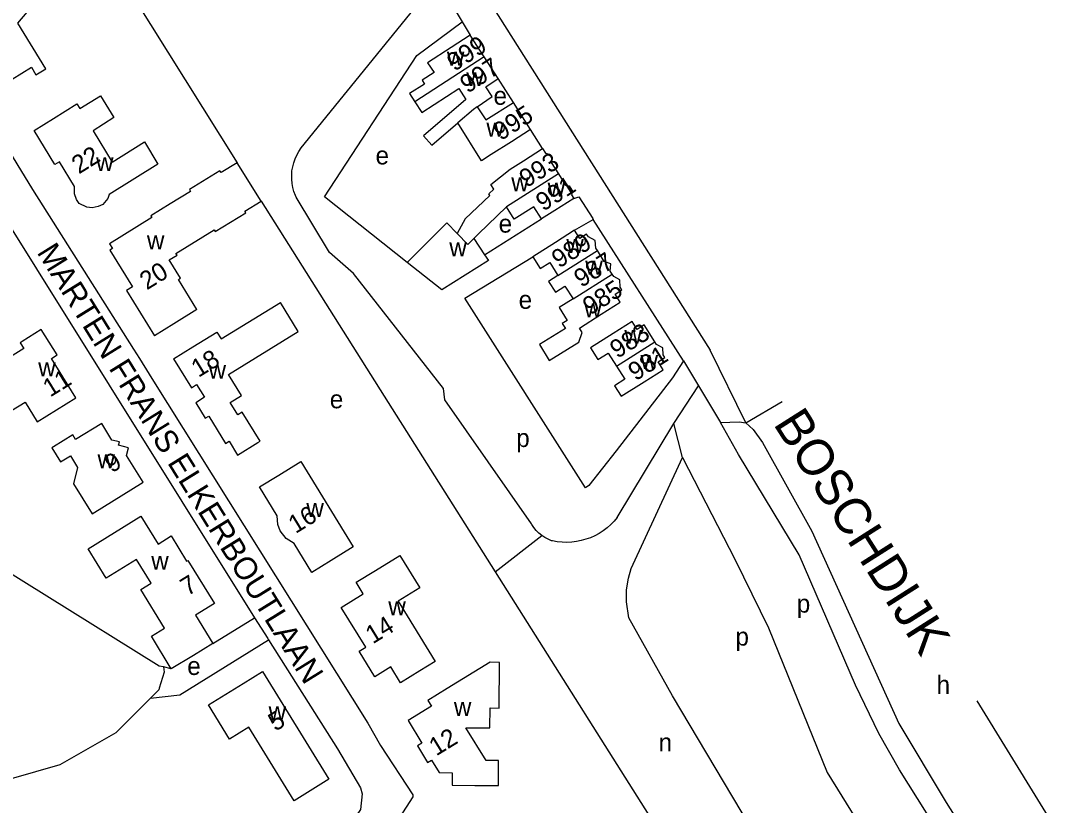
# Model space of a CAD drawing. Extents: x 156721 to 158827, y 386657 to 388950.
# Drawn here: x 158578.8 to 158810.4, y 387260.6 to 387433.6 of the extents above; entities that cross this region are included whole.
import ezdxf

# ---------------------------------------------------------------- set-up
doc = ezdxf.new("R2010")
doc.units = 0
for name, color, linetype in [('BLT_Basislijn', 7, 'Continuous'), ('BLT_Bebouwing', 7, 'Continuous'), ('BLT_Centroide', 7, 'Continuous'), ('BLT_Huisnummer', 7, 'Continuous'), ('BLT_Onderverdeling_panden', 7, 'Continuous'), ('BLT_Straatnaam', 7, 'Continuous'), ('BLT_Straatnaam_hoofdweg', 7, 'Continuous'), ('BLT_Vlakafsluiter', 7, 'Continuous')]:
    doc.layers.add(name, color=color, linetype=linetype)

msp = doc.modelspace()

# ---------------------------------------------------------------- linework, layer by layer
at = {"layer": 'BLT_Basislijn'}
for p, q in [((158676.15, 387433.41), (158677.88, 387430.47)), ((158687.43, 387415.6), (158684.09, 387420.89)), ((158693.89, 387405.43), (158691.22, 387409.63)), ((158681.08, 387382.01), (158693.62, 387389.91)), ((158700.94, 387387.41), (158705.07, 387389.83)), ((158724.99, 387358.6), (158705.07, 387389.83)), ((158676.76, 387372.43), (158691.72, 387381.58)), ((158724.99, 387358.6), (158728.28, 387353.09)), ((158722.85, 387344.77), (158728.28, 387353.09)), ((158728.28, 387353.09), (158733.09, 387345.04)), ((158710.35, 387324.07), (158722.85, 387344.77)), ((158724.71, 387337.33), (158722.85, 387344.77)), ((158621.13, 387296.27), (158630.36, 387301.93)), ((158611.98, 387290.71), (158610.29, 387291.08))]:
    msp.add_line(p, q, dxfattribs=at)
for points in [[(158594.83, 387574.97), (158640.59, 387503.47), (158730.81, 387361.01)], [(158584.8, 387468.95), (158626.53, 387402.33)], [(158430.28, 387445.34), (158416.06, 387416.62), (158416.8, 387412.68), (158418.5, 387411.24), (158451.19, 387391.91), (158470.71, 387379.89), (158486.13, 387370.99), (158490.09, 387371.19), (158491.3, 387371.83), (158552.65, 387410.52), (158564.07, 387417.36), (158567.46, 387419.1), (158581.35, 387396.43), (158603.65, 387361.22)], [(158693.69, 387320.08), (158693.05, 387320.61), (158692.47, 387321.18), (158691.96, 387321.82), (158691.5, 387322.49), (158691.41, 387322.65), (158672.33, 387349.99), (158672.05, 387352.55), (158652.14, 387377.87), (158646.91, 387382.5), (158639.51, 387394.75), (158639.35, 387395.11), (158639.03, 387395.97), (158638.79, 387396.86), (158638.62, 387397.77), (158638.53, 387398.68), (158638.53, 387399.6), (158638.6, 387400.52), (158638.75, 387401.43), (158638.98, 387402.32), (158639.29, 387403.19), (158639.67, 387404.02), (158640.12, 387404.82), (158640.65, 387405.58), (158670.31, 387442.21)], [(158670.31, 387442.21), (158673.2, 387438.43), (158676.15, 387433.41)], [(158663.98, 387380.35), (158645.78, 387394.79), (158666.14, 387425.97), (158676.15, 387433.41)], [(158497.34, 387365.17), (158543.25, 387394.18), (158557.51, 387403.32), (158560.44, 387405.48), (158562.19, 387405.88), (158565.39, 387405.27), (158566.12, 387404.57), (158630.36, 387301.93)], [(158631.77, 387393.82), (158658.95, 387350.86), (158683.45, 387312.04)], [(158700.79, 387394.42), (158701.84, 387394.81), (158704.97, 387389.99), (158705.07, 387389.83)], [(158724.99, 387358.6), (158722.5, 387354.9), (158710.11, 387338.77), (158704.11, 387331.15), (158703.36, 387330.59), (158676.76, 387372.43)], [(158603.65, 387361.22), (158604.95, 387359.17), (158607.08, 387355.7)], [(158607.08, 387355.7), (158607.68, 387354.73), (158655.31, 387278.72), (158658.16, 387273.79), (158665.25, 387262.91), (158665.25, 387262.43), (158657.26, 387250)], [(158610.29, 387291.08), (158609.32, 387291.24), (158559.64, 387322.18), (158513.62, 387349.79)], [(158733.09, 387345.04), (158737.26, 387345.19), (158738.69, 387344.91)], [(158784.18, 387250), (158772.63, 387268.37), (158768.01, 387276.41), (158762.9, 387287.05), (158750.45, 387315.85), (158737.07, 387337.96), (158733.09, 387345.04)], [(158738.69, 387344.91), (158740.29, 387343.48), (158742.39, 387340.6), (158753.26, 387321.01), (158772.48, 387278.65), (158782.87, 387261.2), (158789.98, 387250)], [(158747.07, 387216.71), (158757.17, 387212.62), (158756.73, 387227.29), (158722.5, 387284.75), (158712.9, 387301.9), (158712.36, 387305.49), (158712.4, 387308.11), (158712.8, 387310.67), (158713.42, 387312.82), (158724.71, 387337.33)], [(158724.71, 387337.33), (158736.33, 387314.72), (158743.69, 387299.74), (158756.66, 387267.78), (158767.33, 387250.62), (158769.98, 387249.98), (158772.31, 387248.81), (158774.48, 387246.97), (158775.95, 387244.98), (158777.09, 387242.29), (158777.51, 387239.76), (158777.3, 387236.9), (158776.62, 387234.7), (158783.53, 387226.16), (158787.46, 387224.03), (158790.59, 387223.96), (158793.68, 387225.86), (158797.1, 387229.42)], [(158710.35, 387324.07), (158709.67, 387323.25), (158708.92, 387322.49), (158708.11, 387321.78), (158707.26, 387321.14), (158706.36, 387320.56), (158705.42, 387320.05), (158704.45, 387319.61), (158703.44, 387319.25), (158702.41, 387318.96), (158701.36, 387318.75), (158700.3, 387318.62), (158699.23, 387318.57), (158698.16, 387318.6), (158697.1, 387318.71), (158696.05, 387318.89), (158695.83, 387318.94)], [(158695.83, 387318.94), (158695.08, 387319.26), (158694.36, 387319.64), (158693.69, 387320.08)], [(158683.45, 387312.04), (158722.61, 387250)], [(158630.36, 387301.93), (158633.27, 387297.34), (158633.43, 387297.09)], [(158607.37, 387284.2), (158613.83, 387284.95), (158633.43, 387297.09)], [(158633.43, 387297.09), (158648.64, 387273.02), (158653.68, 387264.44), (158654.05, 387263.1), (158653.73, 387259.67), (158647.12, 387250)], [(158610.29, 387291.08), (158610.38, 387289.95), (158609.33, 387286.43), (158609.2, 387286.03), (158607.37, 387284.2)], [(158607.37, 387284.2), (158599.72, 387276.57), (158587.37, 387269.47), (158519.62, 387250)], [(158810.43, 387250), (158789.7, 387283.61)]]:
    msp.add_lwpolyline(points, dxfattribs=at)
at = {"layer": 'BLT_Bebouwing'}
for p, q in [((158680.99, 387425.68), (158677.88, 387430.47)), ((158684.09, 387420.89), (158680.99, 387425.68)), ((158691.22, 387409.63), (158687.43, 387415.6)), ((158685.88, 387392.62), (158679.76, 387386.65)), ((158676.81, 387389.98), (158675.04, 387386.71)), ((158678.69, 387385.6), (158679.76, 387386.65)), ((158678.69, 387385.6), (158681.08, 387382.01)), ((158663.98, 387380.35), (158666.48, 387382.83))]:
    msp.add_line(p, q, dxfattribs=at)
for points in [[(158584.28, 387423.05), (158578.15, 387433.1), (158588.04, 387444.85), (158582.84, 387453.29), (158578.68, 387448.35), (158576.95, 387449.17), (158575.75, 387449.27), (158574.24, 387449.08), (158572.85, 387448.38), (158572.01, 387447.45), (158571.45, 387446.03), (158571.34, 387444.68), (158571.61, 387443.34), (158569.88, 387442.32), (158568.56, 387444.44), (158564.08, 387441.68), (158576.85, 387420.77), (158581.11, 387423.38), (158582.1, 387421.73), (158584.28, 387423.05)], [(158677.88, 387430.47), (158673.69, 387427.75), (158668.52, 387424.39), (158669.93, 387422.21), (158667.31, 387420.51), (158667.84, 387419.69), (158664.54, 387417.56), (158665.71, 387415.77)], [(158679.46, 387414.67), (158682.77, 387416.9), (158681.33, 387419.09), (158684.09, 387420.89)], [(158598.29, 387395.32), (158597.97, 387394.43), (158596.86, 387393.09), (158595.86, 387392.68), (158594.49, 387392.38), (158593.32, 387392.55), (158591.69, 387393.32), (158591.09, 387394.23), (158590.65, 387395.45), (158590.61, 387397.1), (158587.3, 387402.54), (158586.29, 387401.93), (158581.72, 387409.4), (158585.96, 387412.05), (158591.14, 387415.28), (158591.77, 387414.27), (158596.33, 387417.11), (158599.31, 387412.27), (158594.76, 387409.39), (158598.93, 387402.48), (158606.07, 387406.9), (158609.02, 387402.03), (158598.29, 387395.32)], [(158665.71, 387415.77), (158667.23, 387413.42), (158675.37, 387418.69), (158676.95, 387416.26), (158667.59, 387408.28), (158669.41, 387406.17), (158675.15, 387411.11)], [(158679.46, 387414.67), (158681.37, 387411.76), (158687.43, 387415.6)], [(158691.22, 387409.63), (158686.99, 387406.96), (158682.54, 387404.13), (158680.42, 387402.71), (158675.15, 387411.11)], [(158676.81, 387389.98), (158682.25, 387395.07), (158681.99, 387395.49), (158683.15, 387396.49), (158682.49, 387397.54), (158686.73, 387400.93), (158689.65, 387402.77), (158693.89, 387405.43)], [(158693.89, 387405.43), (158694.53, 387404.41), (158695.32, 387404.23), (158695.96, 387403.21), (158695.77, 387402.38), (158697.37, 387399.85)], [(158626.53, 387402.33), (158622.95, 387400.15), (158622.72, 387400.53), (158615.99, 387396.39), (158616.23, 387396), (158611.73, 387393.23), (158607.47, 387390.61), (158607.69, 387390.21), (158598.33, 387384.46), (158599.01, 387383.41), (158598.42, 387383.01), (158603.4, 387374.94), (158602.11, 387374.14), (158608.3, 387364.12)], [(158631.77, 387393.82), (158626.53, 387402.33)], [(158697.37, 387399.85), (158698.92, 387397.38), (158699.74, 387397.19), (158700.45, 387396.06), (158700.27, 387395.24), (158700.79, 387394.42)], [(158617.62, 387369.95), (158613.56, 387376.57), (158614.02, 387376.84), (158611.48, 387380.87), (158613.24, 387381.91), (158612.99, 387382.31), (158621.45, 387387.52), (158621.69, 387387.12), (158628.43, 387391.24), (158628.2, 387391.63), (158631.77, 387393.82)], [(158700.79, 387394.42), (158696.56, 387391.76), (158693.62, 387389.91)], [(158693.62, 387389.91), (158691.94, 387392.58), (158687.62, 387389.86), (158685.88, 387392.62)], [(158666.48, 387382.83), (158672.75, 387389.05), (158675.04, 387386.71)], [(158700.94, 387387.41), (158696.71, 387384.74), (158691.72, 387381.58)], [(158705.97, 387382.95), (158705.63, 387383.48), (158705.47, 387385.2), (158703.97, 387385.99), (158703.58, 387386.6), (158702.06, 387385.64), (158700.94, 387387.41)], [(158681.08, 387382.01), (158681.94, 387380.73), (158671.68, 387374.27), (158663.98, 387380.35)], [(158709.24, 387377.74), (158708.81, 387378.41), (158708.93, 387380.02), (158707.48, 387380.55), (158705.97, 387382.95)], [(158691.72, 387381.58), (158693.36, 387378.98), (158695.47, 387380.31), (158697.27, 387377.45)], [(158700.6, 387372.28), (158697.55, 387370.38), (158699.3, 387367.54), (158698.22, 387366.88), (158698.93, 387365.74), (158693.17, 387362.19), (158695.33, 387358.69), (158701.84, 387362.71), (158702.61, 387364.88), (158702, 387365.85), (158706.8, 387368.88), (158711.02, 387371.55), (158709.89, 387373.34), (158711.34, 387374.26), (158710.96, 387374.86), (158710.89, 387376.51), (158709.59, 387377.19), (158709.24, 387377.74)], [(158697.27, 387377.45), (158695.2, 387376.14), (158696.69, 387373.78), (158698.81, 387375.12), (158700.6, 387372.28)], [(158612.48, 387359.06), (158616.43, 387352.69), (158617.55, 387353.4), (158619.32, 387350.6), (158617.38, 387349.39), (158619.48, 387345.96), (158620.24, 387346.44), (158623.95, 387340.4), (158624.73, 387340.9), (158626.57, 387337.83), (158631.06, 387340.59), (158631.58, 387340.91), (158627.64, 387347.3), (158626.66, 387346.7), (158624.98, 387349.43), (158627.47, 387350.96), (158624.59, 387355.64), (158639.96, 387365.09), (158636.03, 387371.49)], [(158612.48, 387359.06), (158616.74, 387361.68), (158622.03, 387364.96), (158622.95, 387363.44), (158636.03, 387371.49)], [(158617.62, 387369.95), (158612.54, 387366.77), (158608.3, 387364.12)], [(158586.66, 387347.82), (158590.91, 387350.45), (158585.52, 387359.11), (158586.79, 387359.91), (158583.3, 387365.52), (158579.05, 387362.88), (158578.63, 387362.62), (158579.42, 387361.35), (158571.34, 387356.31), (158576.72, 387347.65), (158579.72, 387349.51), (158582.4, 387345.19), (158586.66, 387347.82)], [(158718.65, 387362.81), (158716.3, 387366.53), (158714.77, 387365.56), (158713.66, 387367.31), (158709.43, 387364.64), (158704.44, 387361.49), (158706.07, 387358.91), (158708.34, 387360.34), (158710.16, 387357.45)], [(158710.16, 387357.45), (158711.99, 387354.56), (158709.75, 387353.14), (158711.22, 387350.82), (158716.25, 387354), (158720.47, 387356.67), (158719.39, 387358.39), (158720.87, 387359.32), (158720.45, 387359.98), (158720.39, 387361.5), (158719.02, 387362.22), (158718.65, 387362.81)], [(158594.49, 387324.89), (158605.77, 387331.84), (158602.11, 387337.76), (158602.55, 387339.44), (158600.32, 387340.02), (158600.52, 387340.72), (158598.87, 387341.13), (158596.62, 387344.77), (158590.87, 387341.23), (158590.24, 387342.26), (158585.98, 387339.64), (158585.64, 387339.43), (158587.55, 387336.37), (158589.72, 387337.66), (158591.27, 387335.12), (158590.41, 387331.47), (158594.49, 387324.89)], [(158647.24, 387314.57), (158642.98, 387311.95), (158639.05, 387318.35), (158637.34, 387319.45), (158636.01, 387321.13), (158635.49, 387322.5), (158635.32, 387324.41), (158631.42, 387330.79), (158635.68, 387333.41), (158640.52, 387336.39), (158652.1, 387317.56), (158647.24, 387314.57)], [(158611.98, 387290.71), (158607.58, 387297.88), (158610.48, 387299.67), (158605.23, 387308.19), (158607.51, 387309.61), (158604.29, 387314.82), (158597.59, 387310.68), (158593.61, 387317.12), (158605.26, 387324.32), (158609.05, 387318.19), (158611.94, 387319.98)], [(158611.94, 387319.98), (158615.36, 387314.45), (158615.62, 387314.61), (158621.48, 387305.06)], [(158666.8, 387290.21), (158662.54, 387287.6), (158660.38, 387291.11), (158656.87, 387288.94), (158653.44, 387294.56), (158654.88, 387295.45), (158649.48, 387304.21), (158654.33, 387307.21), (158652.76, 387309.77), (158657.02, 387312.4), (158662.37, 387315.7), (158666.78, 387308.54), (158662.01, 387305.6), (158670.21, 387292.3), (158666.8, 387290.21)], [(158621.48, 387305.06), (158617.32, 387302.5), (158621.13, 387296.27)], [(158621.13, 387296.27), (158616.87, 387293.65), (158611.98, 387290.71)], [(158678.95, 387264.97), (158684.14, 387264.93), (158684.18, 387270.43), (158681.41, 387270.46), (158676.95, 387277.68), (158682.27, 387277.66), (158682.32, 387282.04), (158684.27, 387282.03), (158684.38, 387292.1), (158682.35, 387292.15), (158672.84, 387286.31), (158668.58, 387283.69), (158669.37, 387282.41), (158664.24, 387279.27), (158667.26, 387274.29), (158666.26, 387273.7), (158668.52, 387270.04), (158669.37, 387270.56), (158671.07, 387267.79), (158673.96, 387267.75), (158673.95, 387265.01), (158678.95, 387264.97)], [(158639.11, 387261.58), (158629.09, 387277.79), (158624.84, 387275.16), (158620.15, 387282.73), (158627.81, 387287.46), (158632.06, 387290.09), (158646.76, 387266.32), (158639.11, 387261.58)]]:
    msp.add_lwpolyline(points, dxfattribs=at)
at = {"layer": 'BLT_Onderverdeling_panden'}
for p, q in [((158680.99, 387425.68), (158665.71, 387415.77)), ((158697.37, 387399.85), (158685.88, 387392.62)), ((158697.27, 387377.45), (158705.97, 387382.95)), ((158700.6, 387372.28), (158709.24, 387377.74)), ((158710.16, 387357.45), (158718.65, 387362.81))]:
    msp.add_line(p, q, dxfattribs=at)
for points in [[(158679.46, 387414.67), (158678.63, 387414.1), (158675.15, 387411.11)], [(158675.04, 387386.71), (158677.38, 387384.32), (158678.69, 387385.6)]]:
    msp.add_lwpolyline(points, dxfattribs=at)
at = {"layer": 'BLT_Vlakafsluiter'}
for q in [(158730.81, 387361.01), (158746.72, 387349.65)]:
    msp.add_line((158738.69, 387344.91), q, dxfattribs=at)
msp.add_lwpolyline([(158683.45, 387312.04), (158693.69, 387320.08)], dxfattribs=at)

# ---------------------------------------------------------------- texts
at = {"layer": 'BLT_Centroide'}
for s, p in [('w', (158672.77, 387423.75)), ('w', (158677.04, 387419.22)), ('e', (158683.05, 387415.11)), ('w', (158681.49, 387408.09)), ('e', (158657.03, 387401.95)), ('w', (158595.38, 387400.47)), ('w', (158686.97, 387396.03)), ('w', (158694.98, 387394.84)), ('e', (158684.18, 387386.9)), ('w', (158606.6, 387383.22)), ('w', (158673.3, 387381.66)), ('w', (158699.11, 387382.44)), ('w', (158703.29, 387377.62)), ('e', (158688.6, 387370.1)), ('w', (158703.07, 387368.22)), ('w', (158711.91, 387362.38)), ('w', (158715.47, 387356.81)), ('w', (158582.62, 387355.22)), ('w', (158620.2, 387354.66)), ('e', (158646.94, 387348.15)), ('p', (158688.06, 387339.61)), ('w', (158595.7, 387334.94)), ('w', (158641.77, 387324.16)), ('w', (158607.55, 387312.53)), ('w', (158659.84, 387302.47)), ('p', (158749.94, 387303.07)), ('p', (158736.42, 387295.8)), ('e', (158615.5, 387289.32)), ('h', (158780.79, 387285.16)), ('w', (158633.44, 387279.31)), ('w', (158674.31, 387280.3)), ('n', (158719.46, 387272.45))]:
    msp.add_text(s, height=4, dxfattribs=at).set_placement(p)
at = {"layer": 'BLT_Huisnummer'}
for s, rotation, p in [('999', 32.9615, (158674.44, 387422.37)), ('997', 32.9619, (158677.33, 387417.52)), ('995', 32.3868, (158684.65, 387407.08)), ('22', 31.7595, (158591.59, 387399.72)), ('993', 32.1808, (158690.35, 387396.71)), ('991', 32.1767, (158694.01, 387391.5)), ('989', 32.2952, (158697.5, 387378.94)), ('987', 32.2906, (158702.42, 387374.67)), ('20', 31.5914, (158606.58, 387374.15)), ('985', 32.2945, (158704.35, 387368.56)), ('983', 32.3, (158710.35, 387359.02)), ('18', 31.5846, (158617.96, 387354.84)), ('981', 32.2945, (158714.38, 387354.08)), ('11', 31.7224, (158585.25, 387350.51)), ('9', 31.6455, (158598.87, 387333.78)), ('16', 31.5985, (158639.39, 387320.4)), ('7', 31.5947, (158615.56, 387306.64)), ('14', 31.5002, (158656.41, 387296.06)), ('5', 31.6968, (158634.94, 387276.78)), ('12', 31.487, (158670.41, 387271.34))]:
    msp.add_text(s, height=4, rotation=rotation, dxfattribs=at).set_placement(p)
at = {"layer": 'BLT_Straatnaam'}
msp.add_text('MARTEN FRANS ELKERBOUTLAAN', height=5, rotation=301.809, dxfattribs=at).set_placement((158582.21, 387382.57))
at = {"layer": 'BLT_Straatnaam_hoofdweg'}
msp.add_text('BOSCHDIJK', height=8, rotation=302.407, dxfattribs=at).set_placement((158744.63, 387344.74))

doc.saveas('drawing.dxf')
